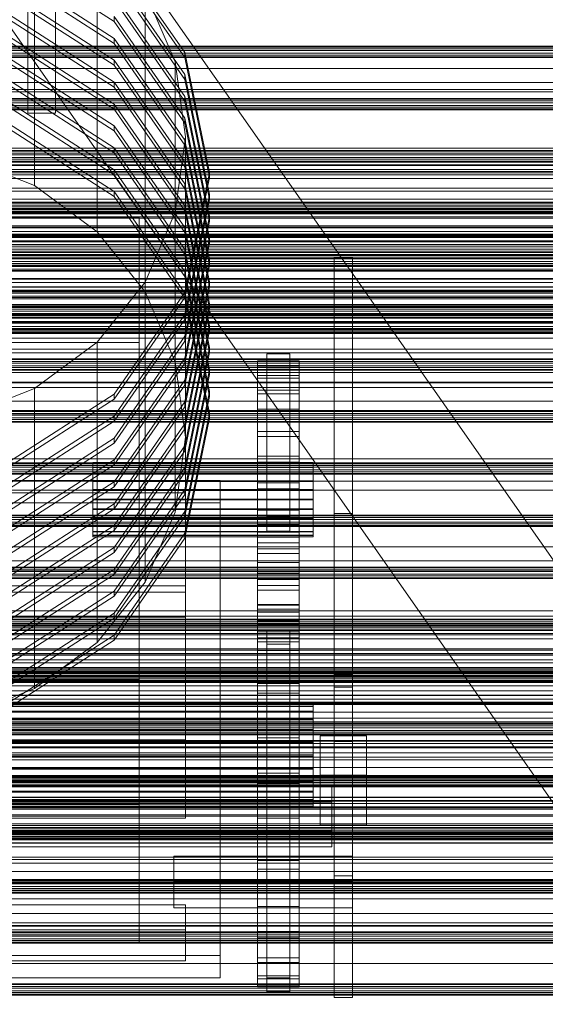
# Model space of a CAD drawing. Header units: millimetres. Extents: x -4738 to 65662, y -68080 to 6847.
# Tile 372 of 656: x 689 to 915, y -33307 to -32883. Entities that reach past the tile are written whole.
import ezdxf

# ---------------------------------------------------------------- set-up
doc = ezdxf.new("R2010")
doc.units = ezdxf.units.MM
for name, color, linetype, lineweight in [('frontal_C01', 7, 'Continuous', 0), ('frontal_C03', 7, 'Continuous', 0), ('frontal_C03-dry', 7, 'Continuous', 0), ('frontal_secador', 7, 'Continuous', 0), ('frontal_tolva', 7, 'Continuous', 0)]:
    doc.layers.add(name, color=color, linetype=linetype, lineweight=lineweight)

msp = doc.modelspace()

# ---------------------------------------------------------------- linework, layer by layer
at = {"layer": 'frontal_C01'}
for p, q in [((695, -32954.254), (695, -32824.838)), ((721.924, -32974.148), (721.924, -32844.733)), ((683.729, -32854.178), (729.278, -32883.486)), ((759.713, -32896.881), (729.278, -32853.019)), ((729.278, -32855.176), (759.713, -32899.038)), ((729.278, -32890.765), (683.729, -32861.458)), ((683.729, -32863.614), (729.278, -32892.922)), ((759.713, -32906.318), (729.278, -32862.456)), ((729.278, -32864.613), (759.713, -32908.475)), ((729.278, -32900.202), (683.729, -32870.894)), ((683.729, -32873.051), (729.278, -32902.359)), ((759.713, -32915.755), (729.278, -32871.892)), ((755.57, -32900.852), (742.583, -32870.66)), ((742.583, -33000.075), (742.583, -32870.66)), ((729.278, -32874.049), (759.713, -32917.911)), ((729.278, -32909.638), (683.729, -32880.331)), ((759.713, -32925.191), (729.278, -32881.329)), ((729.278, -32883.486), (729.278, -32881.329)), ((683.729, -32882.488), (729.278, -32911.795)), ((729.278, -32883.486), (759.713, -32927.348)), ((729.278, -32919.075), (683.729, -32889.767)), ((683.729, -32891.924), (729.278, -32921.232)), ((759.713, -32934.628), (729.278, -32890.765)), ((729.278, -32892.922), (729.278, -32890.765)), ((729.278, -32892.922), (759.713, -32936.785)), ((770.4, -32948.621), (759.713, -32896.881)), ((759.713, -32899.038), (759.713, -32896.881)), ((729.278, -32928.512), (683.729, -32899.204)), ((683.729, -32901.361), (729.278, -32930.668)), ((759.713, -32944.064), (729.278, -32900.202)), ((729.278, -32902.359), (729.278, -32900.202)), ((729.278, -32902.359), (759.713, -32946.221)), ((760, -32933.252), (755.57, -32900.852)), ((755.57, -33030.267), (755.57, -32900.852)), ((759.713, -32899.038), (770.4, -32950.777)), ((770.4, -32958.057), (759.713, -32906.318)), ((759.713, -32908.475), (759.713, -32906.318)), ((729.278, -32937.948), (683.729, -32908.64)), ((683.729, -32910.797), (729.278, -32940.105)), ((759.713, -32953.501), (729.278, -32909.638)), ((729.278, -32911.795), (729.278, -32909.638)), ((759.713, -32908.475), (770.4, -32960.214)), ((729.278, -32911.795), (759.713, -32955.658)), ((729.278, -32947.385), (683.729, -32918.077)), ((759.713, -32962.937), (729.278, -32919.075)), ((729.278, -32921.232), (729.278, -32919.075)), ((770.4, -32967.494), (759.713, -32915.755)), ((759.713, -32917.911), (759.713, -32915.755)), ((759.713, -32917.911), (770.4, -32969.651)), ((683.729, -32920.234), (729.278, -32949.542)), ((729.278, -32921.232), (759.713, -32965.094)), ((729.278, -32956.821), (683.729, -32927.513)), ((770.4, -32976.93), (759.713, -32925.191)), ((759.713, -32927.348), (759.713, -32925.191)), ((759.713, -32927.348), (770.4, -32979.087)), ((683.729, -32929.67), (729.278, -32958.978)), ((759.713, -32972.374), (729.278, -32928.512)), ((729.278, -32930.668), (729.278, -32928.512)), ((729.278, -32930.668), (759.713, -32974.531)), ((755.57, -32965.653), (760, -32933.252)), ((770.4, -32986.367), (759.713, -32934.628)), ((759.713, -32936.785), (759.713, -32934.628)), ((760, -32933.252), (760, -33062.668)), ((759.713, -32981.81), (729.278, -32937.948)), ((729.278, -32940.105), (729.278, -32937.948)), ((729.278, -32940.105), (759.713, -32983.967)), ((759.713, -32936.785), (770.4, -32988.524)), ((663.646, -32941.748), (695, -32954.254)), ((770.4, -32995.803), (759.713, -32944.064)), ((759.713, -32946.221), (759.713, -32944.064)), ((759.713, -32991.247), (729.278, -32947.385)), ((729.278, -32949.542), (729.278, -32947.385)), ((759.713, -32946.221), (770.4, -32997.96)), ((759.713, -33000.36), (770.4, -32948.621)), ((770.4, -32948.621), (770.4, -32950.777)), ((729.278, -32949.542), (759.713, -32993.404)), ((770.4, -32950.777), (759.713, -33002.517)), ((770.4, -33005.24), (759.713, -32953.501)), ((759.713, -32955.658), (759.713, -32953.501)), ((695, -32954.254), (721.924, -32974.148)), ((759.713, -33000.683), (729.278, -32956.821)), ((729.278, -32958.978), (729.278, -32956.821)), ((759.713, -32955.658), (770.4, -33007.397)), ((729.278, -32958.978), (759.713, -33002.84)), ((759.713, -33009.796), (770.4, -32958.057)), ((770.4, -32960.214), (759.713, -33011.953)), ((770.4, -32958.057), (770.4, -32960.214)), ((742.583, -32995.845), (755.57, -32965.653)), ((755.57, -33095.068), (755.57, -32965.653)), ((770.4, -33014.676), (759.713, -32962.937)), ((759.713, -32965.094), (759.713, -32962.937)), ((759.713, -32965.094), (770.4, -33016.833)), ((520, -32967.912), (740, -32967.912)), ((740, -32967.912), (740, -33021.835)), ((740, -32967.912), (740, -33168.209)), ((759.713, -33019.233), (770.4, -32967.494)), ((770.4, -32969.651), (759.713, -33021.39)), ((770.4, -32967.494), (770.4, -32969.651)), ((721.924, -32974.148), (742.583, -33000.075)), ((770.4, -33024.113), (759.713, -32972.374)), ((759.713, -32974.531), (759.713, -32972.374)), ((759.713, -32974.531), (770.4, -33026.27)), ((759.713, -33028.669), (770.4, -32976.93)), ((770.4, -32979.087), (759.713, -33030.826)), ((770.4, -32976.93), (770.4, -32979.087)), ((770.4, -33033.549), (759.713, -32981.81)), ((759.713, -32983.967), (759.713, -32981.81)), ((759.713, -32983.967), (770.4, -33035.706)), ((759.713, -33038.106), (770.4, -32986.367)), ((770.4, -32986.367), (770.4, -32988.524)), ((824, -33193.992), (824, -32985.267)), ((824, -32985.267), (832, -32985.267)), ((824, -32985.267), (824, -33095.638)), ((832, -32985.267), (832, -33193.992)), ((832, -33095.638), (832, -32985.267)), ((770.4, -32988.524), (759.713, -33040.263)), ((770.4, -33042.986), (759.713, -32991.247)), ((759.713, -32993.404), (759.713, -32991.247)), ((721.924, -33021.772), (742.583, -32995.845)), ((742.583, -33125.261), (742.583, -32995.845)), ((759.713, -32993.404), (770.4, -33045.143)), ((759.713, -33047.542), (770.4, -32995.803)), ((770.4, -32995.803), (770.4, -32997.96)), ((729.278, -33044.222), (759.713, -33000.36)), ((742.583, -33000.075), (755.57, -33030.267)), ((770.4, -32997.96), (759.713, -33049.699)), ((759.713, -33002.517), (759.713, -33000.36)), ((759.713, -33002.517), (729.278, -33046.379)), ((770.4, -33052.423), (759.713, -33000.683)), ((759.713, -33002.84), (759.713, -33000.683)), ((759.713, -33002.84), (770.4, -33054.579)), ((759.713, -33056.979), (770.4, -33005.24)), ((770.4, -33007.397), (759.713, -33059.136)), ((770.4, -33005.24), (770.4, -33007.397)), ((729.278, -33053.658), (759.713, -33009.796)), ((759.713, -33011.953), (729.278, -33055.815)), ((759.713, -33011.953), (759.713, -33009.796)), ((759.713, -33066.415), (770.4, -33014.676)), ((770.4, -33016.833), (759.713, -33068.572)), ((770.4, -33014.676), (770.4, -33016.833)), ((729.278, -33063.095), (759.713, -33019.233)), ((759.713, -33021.39), (729.278, -33065.252)), ((759.713, -33021.39), (759.713, -33019.233)), ((740, -33021.835), (520, -33021.835)), ((695, -33041.667), (721.924, -33021.772)), ((721.924, -33151.188), (721.924, -33021.772)), ((740, -33222.132), (740, -33021.835)), ((759.713, -33075.852), (770.4, -33024.113)), ((770.4, -33024.113), (770.4, -33026.27)), ((729.278, -33072.532), (759.713, -33028.669)), ((770.4, -33026.27), (759.713, -33078.009)), ((759.713, -33030.826), (759.713, -33028.669)), ((791, -33031.851), (791, -33029.806)), ((791, -33029.806), (791, -33030.059)), ((791, -33029.806), (809, -33029.806)), ((791, -33030.059), (791, -33032.601)), ((791, -33030.059), (809, -33030.059)), ((795, -33032.771), (795, -33026.785)), ((795, -33026.785), (805, -33026.785)), ((795, -33026.785), (795, -33097.255)), ((805, -33026.785), (805, -33032.771)), ((805, -33097.255), (805, -33026.785)), ((809, -33030.059), (809, -33029.806)), ((809, -33029.806), (809, -33031.851)), ((809, -33032.601), (809, -33030.059)), ((759.713, -33030.826), (729.278, -33074.688)), ((755.57, -33030.267), (760, -33062.668)), ((759.713, -33085.289), (770.4, -33033.549)), ((770.4, -33033.549), (770.4, -33035.706)), ((791, -33036.118), (791, -33031.851)), ((791, -33031.851), (809, -33031.851)), ((791, -33032.601), (791, -33037.335)), ((791, -33032.601), (809, -33032.601)), ((805, -33032.771), (795, -33032.771)), ((795, -33032.771), (795, -33103.24)), ((805, -33032.771), (805, -33103.24)), ((809, -33031.851), (809, -33036.118)), ((809, -33037.335), (809, -33032.601)), ((729.278, -33081.968), (759.713, -33038.106)), ((770.4, -33035.706), (759.713, -33087.445)), ((759.713, -33040.263), (759.713, -33038.106)), ((791, -33042.44), (791, -33036.118)), ((791, -33036.118), (809, -33036.118)), ((791, -33037.335), (791, -33044.079)), ((791, -33037.335), (809, -33037.335)), ((809, -33036.118), (809, -33042.44)), ((809, -33044.079), (809, -33037.335)), ((663.646, -33054.173), (695, -33041.667)), ((695, -33171.082), (695, -33041.667)), ((759.713, -33040.263), (729.278, -33084.125)), ((791, -33050.576), (791, -33042.44)), ((791, -33042.44), (809, -33042.44)), ((809, -33042.44), (809, -33050.576)), ((683.729, -33073.53), (729.278, -33044.222)), ((729.278, -33046.379), (683.729, -33075.687)), ((729.278, -33046.379), (729.278, -33044.222)), ((759.713, -33094.725), (770.4, -33042.986)), ((770.4, -33045.143), (759.713, -33096.882)), ((770.4, -33042.986), (770.4, -33045.143)), ((791, -33044.079), (791, -33052.573)), ((791, -33044.079), (809, -33044.079)), ((809, -33052.573), (809, -33044.079)), ((729.278, -33091.405), (759.713, -33047.542)), ((759.713, -33049.699), (729.278, -33093.562)), ((759.713, -33049.699), (759.713, -33047.542)), ((791, -33060.213), (791, -33050.576)), ((791, -33050.576), (809, -33050.576)), ((809, -33050.576), (809, -33060.213)), ((500, -33053.046), (760, -33053.046)), ((683.729, -33082.966), (729.278, -33053.658)), ((729.278, -33055.815), (729.278, -33053.658)), ((759.713, -33104.162), (770.4, -33052.423)), ((770.4, -33054.579), (759.713, -33106.319)), ((760, -33053.046), (760, -33193.246)), ((760, -33053.046), (760, -33086.75)), ((770.4, -33052.423), (770.4, -33054.579)), ((791, -33052.573), (791, -33062.491)), ((791, -33052.573), (809, -33052.573)), ((809, -33062.491), (809, -33052.573)), ((729.278, -33055.815), (683.729, -33085.123)), ((729.278, -33100.841), (759.713, -33056.979)), ((759.713, -33059.136), (729.278, -33102.998)), ((759.713, -33059.136), (759.713, -33056.979)), ((683.729, -33092.403), (729.278, -33063.095)), ((729.278, -33065.252), (729.278, -33063.095)), ((760, -33062.668), (755.57, -33095.068)), ((791, -33070.98), (791, -33060.213)), ((791, -33060.213), (809, -33060.213)), ((791, -33062.491), (791, -33073.453)), ((791, -33062.491), (809, -33062.491)), ((809, -33060.213), (809, -33070.98)), ((809, -33073.453), (809, -33062.491)), ((729.278, -33065.252), (683.729, -33094.56)), ((729.278, -33110.278), (759.713, -33066.415)), ((759.713, -33068.572), (759.713, -33066.415)), ((683.729, -33101.839), (729.278, -33072.532)), ((759.713, -33068.572), (729.278, -33112.435)), ((729.278, -33074.688), (729.278, -33072.532)), ((791, -33082.464), (791, -33070.98)), ((791, -33070.98), (809, -33070.98)), ((809, -33070.98), (809, -33082.464)), ((729.278, -33074.688), (683.729, -33103.996)), ((720, -33074.222), (720, -33073.63)), ((720, -33073.63), (720, -33074.129)), ((720, -33073.63), (815, -33073.63)), ((720, -33074.129), (720, -33075.684)), ((720, -33074.129), (815, -33074.129)), ((720, -33075.863), (720, -33074.222)), ((720, -33074.222), (815, -33074.222)), ((720, -33075.684), (720, -33078.19)), ((720, -33075.684), (815, -33075.684)), ((720, -33078.443), (720, -33075.863)), ((720, -33075.863), (815, -33075.863)), ((729.278, -33119.714), (759.713, -33075.852)), ((759.713, -33078.009), (759.713, -33075.852)), ((791, -33073.453), (791, -33085.035)), ((809, -33073.453), (791, -33073.453)), ((809, -33085.035), (809, -33073.453)), ((815, -33074.129), (815, -33073.63)), ((815, -33073.63), (815, -33074.222)), ((815, -33075.684), (815, -33074.129)), ((815, -33074.222), (815, -33075.863)), ((815, -33078.19), (815, -33075.684)), ((815, -33075.863), (815, -33078.443)), ((720, -33078.19), (720, -33081.475)), ((720, -33078.19), (815, -33078.19)), ((720, -33081.785), (720, -33078.443)), ((720, -33078.443), (815, -33078.443)), ((759.713, -33078.009), (729.278, -33121.871)), ((815, -33081.475), (815, -33078.19)), ((815, -33078.443), (815, -33081.785)), ((485, -33081.358), (775, -33081.358)), ((683.729, -33111.276), (729.278, -33081.968)), ((729.278, -33084.125), (683.729, -33113.433)), ((720, -33081.475), (720, -33085.316)), ((720, -33081.475), (815, -33081.475)), ((720, -33085.662), (720, -33081.785)), ((720, -33081.785), (815, -33081.785)), ((720, -33085.316), (720, -33089.45)), ((815, -33085.316), (720, -33085.316)), ((729.278, -33084.125), (729.278, -33081.968)), ((729.278, -33129.151), (759.713, -33085.289)), ((759.713, -33087.445), (759.713, -33085.289)), ((775, -33081.358), (775, -33286.265)), ((775, -33081.358), (775, -33090.987)), ((791, -33094.224), (791, -33082.464)), ((791, -33082.464), (809, -33082.464)), ((791, -33085.035), (791, -33096.795)), ((791, -33085.035), (809, -33085.035)), ((809, -33082.464), (809, -33094.224)), ((809, -33096.795), (809, -33085.035)), ((815, -33085.316), (815, -33081.475)), ((815, -33081.785), (815, -33085.662)), ((815, -33089.45), (815, -33085.316)), ((760, -33086.75), (500, -33086.75)), ((720, -33089.809), (720, -33085.662)), ((720, -33085.662), (815, -33085.662)), ((720, -33089.45), (720, -33093.597)), ((720, -33089.45), (815, -33089.45)), ((759.713, -33087.445), (729.278, -33131.308)), ((760, -33226.95), (760, -33086.75)), ((815, -33085.662), (815, -33089.809)), ((815, -33093.597), (815, -33089.45)), ((775, -33090.987), (485, -33090.987)), ((683.729, -33120.712), (729.278, -33091.405)), ((729.278, -33093.562), (683.729, -33122.869)), ((720, -33093.943), (720, -33089.809)), ((720, -33089.809), (815, -33089.809)), ((720, -33093.597), (720, -33097.474)), ((720, -33093.597), (815, -33093.597)), ((729.278, -33093.562), (729.278, -33091.405)), ((775, -33295.895), (775, -33090.987)), ((815, -33089.809), (815, -33093.943)), ((815, -33097.474), (815, -33093.597)), ((720, -33097.784), (720, -33093.943)), ((720, -33093.943), (815, -33093.943)), ((720, -33097.474), (720, -33100.816)), ((720, -33097.474), (815, -33097.474)), ((720, -33101.069), (720, -33097.784)), ((720, -33097.784), (815, -33097.784)), ((729.278, -33138.587), (759.713, -33094.725)), ((759.713, -33096.882), (729.278, -33140.744)), ((755.57, -33095.068), (742.583, -33125.261)), ((759.713, -33096.882), (759.713, -33094.725)), ((791, -33105.806), (791, -33094.224)), ((791, -33094.224), (809, -33094.224)), ((791, -33096.795), (791, -33108.279)), ((791, -33096.795), (809, -33096.795)), ((805, -33097.255), (795, -33097.255)), ((795, -33097.255), (795, -33103.24)), ((805, -33103.24), (805, -33097.255)), ((809, -33094.224), (809, -33105.806)), ((809, -33108.279), (809, -33096.795)), ((815, -33093.943), (815, -33097.784)), ((815, -33100.816), (815, -33097.474)), ((815, -33097.784), (815, -33101.069)), ((832, -33095.638), (824, -33095.638)), ((824, -33095.638), (824, -33304.362)), ((832, -33304.362), (832, -33095.638)), ((683.729, -33130.149), (729.278, -33100.841)), ((720, -33100.816), (720, -33103.395)), ((720, -33100.816), (815, -33100.816)), ((720, -33103.575), (720, -33101.069)), ((720, -33101.069), (815, -33101.069)), ((729.278, -33102.998), (729.278, -33100.841)), ((791, -33103.703), (791, -33100.294)), ((791, -33100.294), (791, -33100.716)), ((791, -33100.294), (809, -33100.294)), ((791, -33100.716), (791, -33104.953)), ((791, -33100.716), (809, -33100.716)), ((809, -33100.716), (809, -33100.294)), ((809, -33100.294), (809, -33103.703)), ((809, -33104.953), (809, -33100.716)), ((815, -33103.395), (815, -33100.816)), ((815, -33101.069), (815, -33103.575)), ((729.278, -33102.998), (683.729, -33132.306)), ((720, -33103.395), (720, -33105.037)), ((720, -33103.395), (815, -33103.395)), ((720, -33105.13), (720, -33103.575)), ((720, -33103.575), (815, -33103.575)), ((720, -33105.037), (720, -33105.628)), ((720, -33105.037), (815, -33105.037)), ((720, -33105.628), (720, -33105.13)), ((720, -33105.13), (815, -33105.13)), ((720, -33105.628), (815, -33105.628)), ((729.278, -33148.024), (759.713, -33104.162)), ((759.713, -33106.319), (729.278, -33150.181)), ((759.713, -33106.319), (759.713, -33104.162)), ((791, -33110.813), (791, -33103.703)), ((791, -33103.703), (809, -33103.703)), ((791, -33104.953), (791, -33112.843)), ((791, -33104.953), (809, -33104.953)), ((791, -33116.768), (791, -33105.806)), ((791, -33105.806), (809, -33105.806)), ((795, -33103.24), (805, -33103.24)), ((809, -33103.703), (809, -33110.813)), ((809, -33112.843), (809, -33104.953)), ((809, -33105.806), (809, -33116.768)), ((815, -33105.037), (815, -33103.395)), ((815, -33103.575), (815, -33105.13)), ((815, -33105.628), (815, -33105.037)), ((815, -33105.13), (815, -33105.628)), ((683.729, -33139.586), (729.278, -33110.278)), ((729.278, -33112.435), (729.278, -33110.278)), ((791, -33108.279), (791, -33119.046)), ((791, -33108.279), (809, -33108.279)), ((791, -33121.351), (791, -33110.813)), ((791, -33110.813), (809, -33110.813)), ((809, -33119.046), (809, -33108.279)), ((809, -33110.813), (809, -33121.351)), ((729.278, -33112.435), (683.729, -33141.742)), ((791, -33112.843), (791, -33124.083)), ((791, -33112.843), (809, -33112.843)), ((809, -33124.083), (809, -33112.843)), ((415, -33116.023), (760, -33116.023)), ((760, -33116.023), (760, -33126.807)), ((760, -33116.023), (760, -33129.504)), ((791, -33126.686), (791, -33116.768)), ((791, -33116.768), (809, -33116.768)), ((791, -33119.046), (791, -33128.683)), ((791, -33119.046), (809, -33119.046)), ((809, -33116.768), (809, -33126.686)), ((809, -33128.683), (809, -33119.046)), ((683.729, -33149.022), (729.278, -33119.714)), ((729.278, -33121.871), (683.729, -33151.179)), ((729.278, -33121.871), (729.278, -33119.714)), ((791, -33134.911), (791, -33121.351)), ((791, -33121.351), (809, -33121.351)), ((809, -33121.351), (809, -33134.911)), ((760, -33126.807), (415, -33126.807)), ((742.583, -33125.261), (721.924, -33151.188)), ((760, -33140.289), (760, -33126.807)), ((791, -33124.083), (791, -33138.24)), ((791, -33124.083), (809, -33124.083)), ((791, -33135.18), (791, -33126.686)), ((791, -33126.686), (809, -33126.686)), ((809, -33138.24), (809, -33124.083)), ((809, -33126.686), (809, -33135.18)), ((760, -33129.504), (415, -33129.504)), ((683.729, -33158.459), (729.278, -33129.151)), ((729.278, -33131.308), (683.729, -33160.616)), ((729.278, -33131.308), (729.278, -33129.151)), ((760, -33140.289), (760, -33129.504)), ((791, -33128.683), (791, -33136.819)), ((791, -33128.683), (809, -33128.683)), ((809, -33136.819), (809, -33128.683)), ((791, -33150.973), (791, -33134.911)), ((791, -33134.911), (809, -33134.911)), ((791, -33141.924), (791, -33135.18)), ((791, -33135.18), (809, -33135.18)), ((809, -33134.911), (809, -33150.973)), ((809, -33135.18), (809, -33141.924)), ((415, -33140.289), (760, -33140.289)), ((683.729, -33167.895), (729.278, -33138.587)), ((729.278, -33140.744), (729.278, -33138.587)), ((791, -33136.819), (791, -33143.141)), ((791, -33136.819), (809, -33136.819)), ((791, -33138.24), (791, -33154.77)), ((791, -33138.24), (809, -33138.24)), ((809, -33143.141), (809, -33136.819)), ((809, -33154.77), (809, -33138.24)), ((729.278, -33140.744), (683.729, -33170.052)), ((791, -33146.658), (791, -33141.924)), ((791, -33141.924), (809, -33141.924)), ((791, -33143.141), (791, -33147.408)), ((791, -33143.141), (809, -33143.141)), ((809, -33141.924), (809, -33146.658)), ((809, -33147.408), (809, -33143.141)), ((683.729, -33177.332), (729.278, -33148.024)), ((729.278, -33150.181), (729.278, -33148.024)), ((791, -33149.2), (791, -33146.658)), ((791, -33146.658), (809, -33146.658)), ((791, -33147.408), (791, -33149.453)), ((791, -33147.408), (809, -33147.408)), ((795, -33151.92), (795, -33145.988)), ((795, -33145.988), (805, -33145.988)), ((795, -33145.988), (795, -33295.908)), ((805, -33145.988), (805, -33151.92)), ((805, -33295.908), (805, -33145.988)), ((809, -33146.658), (809, -33149.2)), ((809, -33149.453), (809, -33147.408)), ((729.278, -33150.181), (683.729, -33179.489)), ((721.924, -33151.188), (695, -33171.082)), ((791, -33149.453), (791, -33149.2)), ((791, -33149.2), (809, -33149.2)), ((791, -33149.453), (809, -33149.453)), ((791, -33168.918), (791, -33150.973)), ((791, -33150.973), (809, -33150.973)), ((805, -33151.92), (795, -33151.92)), ((795, -33151.92), (795, -33301.84)), ((805, -33151.92), (805, -33301.84)), ((809, -33149.2), (809, -33149.453)), ((809, -33150.973), (809, -33168.918)), ((791, -33154.77), (791, -33173.038)), ((791, -33154.77), (809, -33154.77)), ((809, -33173.038), (809, -33154.77)), ((824, -33170.518), (824, -33165.126)), ((824, -33165.126), (832, -33165.126)), ((824, -33251.793), (824, -33165.126)), ((832, -33165.126), (832, -33170.518)), ((832, -33165.126), (832, -33251.793)), ((520, -33167.246), (740, -33167.246)), ((740, -33168.209), (520, -33168.209)), ((740, -33167.246), (740, -33221.169)), ((740, -33167.246), (740, -33226.95)), ((740, -33222.132), (740, -33168.209)), ((791, -33188.058), (791, -33168.918)), ((791, -33168.918), (809, -33168.918)), ((809, -33168.918), (809, -33188.058)), ((695, -33171.082), (663.646, -33183.588)), ((791, -33173.038), (791, -33192.343)), ((809, -33173.038), (791, -33173.038)), ((809, -33192.343), (809, -33173.038)), ((832, -33170.518), (824, -33170.518)), ((824, -33170.518), (824, -33257.186)), ((832, -33257.186), (832, -33170.518)), ((540.5, -33178.001), (815, -33178.001)), ((540.5, -33178.687), (815, -33178.687)), ((815, -33178.687), (815, -33178.001)), ((815, -33178.001), (815, -33178.815)), ((815, -33180.825), (815, -33178.687)), ((540.5, -33178.815), (815, -33178.815)), ((540.5, -33180.825), (815, -33180.825)), ((540.5, -33181.072), (815, -33181.072)), ((815, -33178.815), (815, -33181.072)), ((815, -33184.27), (815, -33180.825)), ((815, -33181.072), (815, -33184.619)), ((540.5, -33184.27), (815, -33184.27)), ((540.5, -33184.619), (815, -33184.619)), ((815, -33188.787), (815, -33184.27)), ((815, -33184.619), (815, -33189.214)), ((540.5, -33188.787), (815, -33188.787)), ((540.5, -33189.214), (815, -33189.214)), ((791, -33207.657), (791, -33188.058)), ((791, -33188.058), (809, -33188.058)), ((809, -33188.058), (809, -33207.657)), ((815, -33194.068), (815, -33188.787)), ((815, -33189.214), (815, -33194.544)), ((760, -33193.246), (500, -33193.246)), ((815, -33194.068), (540.5, -33194.068)), ((540.5, -33194.544), (815, -33194.544)), ((760, -33226.95), (760, -33193.246)), ((791, -33192.343), (791, -33211.942)), ((791, -33192.343), (809, -33192.343)), ((809, -33211.942), (809, -33192.343)), ((815, -33199.754), (815, -33194.068)), ((815, -33194.544), (815, -33200.246)), ((818, -33191.554), (838, -33191.554)), ((818, -33208.446), (818, -33191.554)), ((818, -33191.554), (818, -33213.163)), ((832, -33193.992), (824, -33193.992)), ((824, -33193.992), (824, -33304.362)), ((832, -33193.992), (832, -33304.362)), ((838, -33191.554), (838, -33208.446)), ((838, -33213.163), (838, -33191.554)), ((540.5, -33199.754), (815, -33199.754)), ((815, -33205.456), (815, -33199.754)), ((540.5, -33200.246), (815, -33200.246)), ((815, -33200.246), (815, -33205.932)), ((540.5, -33205.456), (815, -33205.456)), ((540.5, -33205.932), (815, -33205.932)), ((791, -33226.962), (791, -33207.657)), ((791, -33207.657), (809, -33207.657)), ((809, -33207.657), (809, -33226.962)), ((815, -33210.786), (815, -33205.456)), ((815, -33205.932), (815, -33211.213)), ((838, -33208.446), (818, -33208.446)), ((818, -33230.055), (818, -33208.446)), ((838, -33230.055), (838, -33208.446)), ((540.5, -33210.786), (815, -33210.786)), ((540.5, -33211.213), (815, -33211.213)), ((791, -33211.942), (791, -33231.082)), ((791, -33211.942), (809, -33211.942)), ((809, -33231.082), (809, -33211.942)), ((815, -33215.381), (815, -33210.786)), ((815, -33211.213), (815, -33215.73)), ((420, -33213.29), (823, -33213.29)), ((540.5, -33215.381), (815, -33215.381)), ((540.5, -33215.73), (815, -33215.73)), ((815, -33218.928), (815, -33215.381)), ((815, -33215.73), (815, -33219.175)), ((818, -33213.163), (818, -33230.055)), ((838, -33213.163), (818, -33213.163)), ((823, -33213.29), (823, -33220.03)), ((823, -33213.29), (823, -33232.549)), ((838, -33230.055), (838, -33213.163)), ((823, -33220.03), (420, -33220.03)), ((740, -33221.169), (520, -33221.169)), ((540.5, -33218.928), (815, -33218.928)), ((540.5, -33219.175), (815, -33219.175)), ((540.5, -33221.185), (815, -33221.185)), ((740, -33280.873), (740, -33221.169)), ((815, -33221.185), (815, -33218.928)), ((815, -33219.175), (815, -33221.313)), ((815, -33221.999), (815, -33221.185)), ((823, -33239.289), (823, -33220.03)), ((520, -33222.132), (740, -33222.132)), ((540.5, -33221.313), (815, -33221.313)), ((540.5, -33221.999), (815, -33221.999)), ((815, -33221.313), (815, -33221.999)), ((500, -33226.95), (760, -33226.95)), ((740, -33226.95), (520, -33226.95)), ((740, -33280.873), (740, -33226.95)), ((791, -33245.23), (791, -33226.962)), ((791, -33226.962), (809, -33226.962)), ((809, -33226.962), (809, -33245.23)), ((823, -33232.549), (420, -33232.549)), ((791, -33231.082), (791, -33249.027)), ((791, -33231.082), (809, -33231.082)), ((809, -33249.027), (809, -33231.082)), ((818, -33230.055), (838, -33230.055)), ((823, -33239.289), (823, -33232.549)), ((420, -33239.289), (823, -33239.289)), ((755, -33254.104), (755, -33243.319)), ((755, -33243.319), (832, -33243.319)), ((755, -33254.875), (755, -33243.319)), ((791, -33261.76), (791, -33245.23)), ((791, -33245.23), (809, -33245.23)), ((809, -33245.23), (809, -33261.76)), ((832, -33243.319), (832, -33254.104)), ((832, -33243.319), (832, -33254.875)), ((791, -33249.027), (791, -33265.089)), ((791, -33249.027), (809, -33249.027)), ((809, -33265.089), (809, -33249.027)), ((832, -33254.104), (755, -33254.104)), ((755, -33254.104), (755, -33265.659)), ((832, -33254.875), (755, -33254.875)), ((755, -33254.875), (755, -33265.659)), ((832, -33251.793), (824, -33251.793)), ((824, -33251.793), (824, -33257.186)), ((832, -33257.186), (832, -33251.793)), ((832, -33265.659), (832, -33254.104)), ((832, -33265.659), (832, -33254.875)), ((824, -33257.186), (832, -33257.186)), ((791, -33275.917), (791, -33261.76)), ((791, -33261.76), (809, -33261.76)), ((809, -33261.76), (809, -33275.917)), ((415, -33264.311), (760, -33264.311)), ((755, -33265.659), (832, -33265.659)), ((760, -33264.311), (760, -33275.096)), ((760, -33264.311), (760, -33277.793)), ((791, -33265.089), (791, -33278.649)), ((791, -33265.089), (809, -33265.089)), ((809, -33278.649), (809, -33265.089)), ((760, -33275.096), (415, -33275.096)), ((760, -33288.578), (760, -33275.096)), ((791, -33287.157), (791, -33275.917)), ((791, -33275.917), (809, -33275.917)), ((809, -33275.917), (809, -33287.157)), ((760, -33277.793), (415, -33277.793)), ((760, -33288.578), (760, -33277.793)), ((791, -33278.649), (791, -33289.187)), ((791, -33278.649), (809, -33278.649)), ((809, -33289.187), (809, -33278.649)), ((520, -33280.873), (740, -33280.873)), ((415, -33288.578), (760, -33288.578)), ((775, -33286.265), (485, -33286.265)), ((775, -33295.895), (775, -33286.265)), ((791, -33295.047), (791, -33287.157)), ((791, -33287.157), (809, -33287.157)), ((809, -33287.157), (809, -33295.047)), ((791, -33289.187), (791, -33296.297)), ((791, -33289.187), (809, -33289.187)), ((809, -33296.297), (809, -33289.187)), ((485, -33295.895), (775, -33295.895)), ((791, -33299.284), (791, -33295.047)), ((791, -33295.047), (809, -33295.047)), ((791, -33296.297), (791, -33299.706)), ((791, -33296.297), (809, -33296.297)), ((805, -33295.908), (795, -33295.908)), ((795, -33295.908), (795, -33301.84)), ((805, -33301.84), (805, -33295.908)), ((809, -33295.047), (809, -33299.284)), ((809, -33299.706), (809, -33296.297)), ((791, -33299.706), (791, -33299.284)), ((791, -33299.284), (809, -33299.284)), ((791, -33299.706), (809, -33299.706)), ((795, -33301.84), (805, -33301.84)), ((809, -33299.284), (809, -33299.706)), ((824, -33304.362), (832, -33304.362))]:
    msp.add_line(p, q, dxfattribs=at)
at = {"layer": 'frontal_C03'}
for p, q in [((1250, -32894.186), (-1250, -32894.186)), ((1250, -32894.503), (-1250, -32894.503)), ((1250, -32895.297), (-1250, -32895.297)), ((-1250, -32896.061), (1250, -32896.061)), ((1250, -32897.184), (-1250, -32897.184)), ((1250, -32897.948), (-1250, -32897.948)), ((1250, -32898.742), (-1250, -32898.742)), ((1250, -32899.058), (-1250, -32899.058)), ((1250, -32916.644), (-1250, -32916.644)), ((1250, -32916.96), (-1250, -32916.96)), ((1250, -32917.754), (-1250, -32917.754)), ((-1250, -32918.518), (1250, -32918.518)), ((1250, -32919.641), (-1250, -32919.641)), ((1250, -32920.405), (-1250, -32920.405)), ((1250, -32921.199), (-1250, -32921.199)), ((1250, -32921.516), (-1250, -32921.516)), ((1250, -32939.101), (-1250, -32939.101)), ((1250, -32939.418), (-1250, -32939.418)), ((1250, -32940.212), (-1250, -32940.212)), ((-1250, -32940.976), (1250, -32940.976)), ((1250, -32942.099), (-1250, -32942.099)), ((1250, -32942.863), (-1250, -32942.863)), ((1250, -32943.657), (-1250, -32943.657)), ((1250, -32943.974), (-1250, -32943.974)), ((1250, -32945.245), (-1250, -32945.245)), ((1250, -32945.539), (-1250, -32945.539)), ((1250, -32948.704), (-1250, -32948.704)), ((1250, -32949.542), (-1250, -32949.542)), ((1250, -32955.391), (-1250, -32955.391)), ((1250, -32956.644), (-1250, -32956.644)), ((1496, -32960.038), (-1496, -32960.038)), ((1496, -32960.156), (-1496, -32960.156)), ((1496, -32961.422), (-1496, -32961.422)), ((1496, -32961.757), (-1496, -32961.757)), ((1250, -32961.559), (-1250, -32961.559)), ((1250, -32961.875), (-1250, -32961.875)), ((1496, -32964.096), (-1496, -32964.096)), ((1496, -32964.598), (-1496, -32964.598)), ((1250, -32962.669), (-1250, -32962.669)), ((-1250, -32963.434), (1250, -32963.434)), ((-1250, -32964.286), (1250, -32964.286)), ((1250, -32964.556), (-1250, -32964.556)), ((1250, -32965.321), (-1250, -32965.321)), ((1250, -32965.765), (-1250, -32965.765)), ((1250, -32966.115), (-1250, -32966.115)), ((1250, -32966.431), (-1250, -32966.431)), ((-1496, -32967.655), (1496, -32967.655)), ((1496, -32968.246), (-1496, -32968.246)), ((1496, -32971.555), (-1496, -32971.555)), ((1496, -32972.146), (-1496, -32972.146)), ((1250, -32974.036), (-1250, -32974.036)), ((1496, -32975.203), (-1496, -32975.203)), ((1496, -32975.704), (-1496, -32975.704)), ((1496, -32978.044), (-1496, -32978.044)), ((1496, -32978.379), (-1496, -32978.379)), ((1250, -32975.515), (-1250, -32975.515)), ((1250, -32976.203), (-1250, -32976.203)), ((1250, -32976.579), (-1250, -32976.579)), ((1496, -32979.645), (-1496, -32979.645)), ((1496, -32979.763), (-1496, -32979.763)), ((1250, -32980.631), (-1250, -32980.631)), ((1250, -32981.703), (-1250, -32981.703)), ((1250, -32983.156), (-1250, -32983.156)), ((1250, -32984.017), (-1250, -32984.017)), ((1250, -32984.333), (-1250, -32984.333)), ((1250, -32984.41), (-1250, -32984.41)), ((1250, -32985.127), (-1250, -32985.127)), ((-1250, -32985.891), (1250, -32985.891)), ((1250, -32987.014), (-1250, -32987.014)), ((1250, -32987.778), (-1250, -32987.778)), ((1250, -32988.572), (-1250, -32988.572)), ((1250, -32988.889), (-1250, -32988.889)), ((1250, -32989.189), (-1250, -32989.189)), ((1250, -32990.259), (-1250, -32990.259)), ((1250, -32990.794), (-1250, -32990.794)), ((1250, -32991.096), (-1250, -32991.096)), ((1250, -32994.262), (-1250, -32994.262)), ((1250, -32994.556), (-1250, -32994.556)), ((1496, -32997.899), (-1496, -32997.899)), ((1496, -32998.017), (-1496, -32998.017)), ((1496, -32999.283), (-1496, -32999.283)), ((1496, -32999.618), (-1496, -32999.618)), ((1496, -33001.958), (-1496, -33001.958)), ((1496, -33002.459), (-1496, -33002.459)), ((-1250, -33000.575), (1250, -33000.575)), ((1250, -33002.468), (-1250, -33002.468)), ((-1496, -33005.516), (1496, -33005.516)), ((1496, -33006.107), (-1496, -33006.107)), ((1250, -33006.474), (-1250, -33006.474)), ((1250, -33006.791), (-1250, -33006.791)), ((1250, -33007.585), (-1250, -33007.585)), ((-1250, -33008.349), (1250, -33008.349)), ((1496, -33009.416), (-1496, -33009.416)), ((1496, -33010.007), (-1496, -33010.007)), ((1496, -33013.064), (-1496, -33013.064)), ((1250, -33009.472), (-1250, -33009.472)), ((1250, -33010.236), (-1250, -33010.236)), ((1250, -33011.03), (-1250, -33011.03)), ((1250, -33011.346), (-1250, -33011.346)), ((1250, -33013.055), (-1250, -33013.055)), ((1496, -33013.566), (-1496, -33013.566)), ((1496, -33015.905), (-1496, -33015.905)), ((1496, -33016.24), (-1496, -33016.24)), ((1250, -33014.948), (-1250, -33014.948)), ((1496, -33017.506), (-1496, -33017.506)), ((1496, -33017.624), (-1496, -33017.624)), ((1250, -33024.73), (-1250, -33024.73)), ((1250, -33026.334), (-1250, -33026.334)), ((1250, -33028.932), (-1250, -33028.932)), ((1250, -33029.248), (-1250, -33029.248)), ((1250, -33030.042), (-1250, -33030.042)), ((-1250, -33030.806), (1250, -33030.806)), ((1250, -33031.929), (-1250, -33031.929)), ((1250, -33032.694), (-1250, -33032.694)), ((1250, -33033.488), (-1250, -33033.488)), ((1250, -33033.804), (-1250, -33033.804)), ((1250, -33033.821), (-1250, -33033.821)), ((1250, -33034.893), (-1250, -33034.893)), ((1250, -33038.944), (-1250, -33038.944)), ((1250, -33039.321), (-1250, -33039.321)), ((1250, -33051.389), (-1250, -33051.389)), ((1250, -33051.706), (-1250, -33051.706)), ((1250, -33052.5), (-1250, -33052.5)), ((-1250, -33053.264), (1250, -33053.264)), ((1250, -33054.387), (-1250, -33054.387)), ((1250, -33055.151), (-1250, -33055.151)), ((1250, -33055.945), (-1250, -33055.945)), ((1250, -33056.262), (-1250, -33056.262)), ((1250, -33073.847), (-1250, -33073.847)), ((1250, -33074.164), (-1250, -33074.164)), ((1250, -33074.958), (-1250, -33074.958)), ((-1250, -33075.722), (1250, -33075.722)), ((1250, -33076.845), (-1250, -33076.845)), ((1250, -33077.609), (-1250, -33077.609)), ((1250, -33078.403), (-1250, -33078.403)), ((1250, -33078.719), (-1250, -33078.719)), ((1250, -33096.305), (-1250, -33096.305)), ((1250, -33096.621), (-1250, -33096.621)), ((1250, -33097.415), (-1250, -33097.415)), ((-1250, -33098.179), (1250, -33098.179)), ((1250, -33099.302), (-1250, -33099.302)), ((1250, -33100.066), (-1250, -33100.066)), ((1250, -33100.86), (-1250, -33100.86)), ((1250, -33101.177), (-1250, -33101.177)), ((1250, -33118.762), (-1250, -33118.762)), ((1250, -33119.079), (-1250, -33119.079)), ((1250, -33119.873), (-1250, -33119.873)), ((-1250, -33120.637), (1250, -33120.637)), ((1250, -33121.76), (-1250, -33121.76)), ((1250, -33122.524), (-1250, -33122.524)), ((1250, -33123.318), (-1250, -33123.318)), ((1250, -33123.635), (-1250, -33123.635)), ((1250, -33141.22), (-1250, -33141.22)), ((1250, -33141.536), (-1250, -33141.536)), ((1250, -33142.33), (-1250, -33142.33)), ((-1250, -33143.095), (1250, -33143.095)), ((1250, -33144.217), (-1250, -33144.217)), ((1250, -33144.982), (-1250, -33144.982)), ((1250, -33145.776), (-1250, -33145.776)), ((1250, -33146.092), (-1250, -33146.092)), ((1250, -33163.678), (-1250, -33163.678)), ((1250, -33163.994), (-1250, -33163.994)), ((1250, -33164.788), (-1250, -33164.788)), ((-1250, -33165.552), (1250, -33165.552)), ((1250, -33166.675), (-1250, -33166.675)), ((1250, -33167.439), (-1250, -33167.439)), ((1250, -33168.233), (-1250, -33168.233)), ((1250, -33168.55), (-1250, -33168.55)), ((1250, -33186.135), (-1250, -33186.135)), ((1250, -33186.452), (-1250, -33186.452)), ((1250, -33187.246), (-1250, -33187.246)), ((-1250, -33188.01), (1250, -33188.01)), ((1250, -33189.133), (-1250, -33189.133)), ((1250, -33189.897), (-1250, -33189.897)), ((1250, -33190.691), (-1250, -33190.691)), ((1250, -33191.007), (-1250, -33191.007)), ((1250, -33196.287), (-1250, -33196.287)), ((1250, -33196.664), (-1250, -33196.664)), ((1250, -33200.715), (-1250, -33200.715)), ((1250, -33201.788), (-1250, -33201.788)), ((1250, -33208.593), (-1250, -33208.593)), ((1250, -33208.909), (-1250, -33208.909)), ((1250, -33209.274), (-1250, -33209.274)), ((1250, -33209.703), (-1250, -33209.703)), ((-1250, -33210.467), (1250, -33210.467)), ((1250, -33210.879), (-1250, -33210.879)), ((1250, -33211.59), (-1250, -33211.59)), ((1250, -33212.355), (-1250, -33212.355)), ((1250, -33213.149), (-1250, -33213.149)), ((1250, -33213.465), (-1250, -33213.465)), ((1496, -33217.984), (-1496, -33217.984)), ((1496, -33218.102), (-1496, -33218.102)), ((1496, -33219.368), (-1496, -33219.368)), ((1496, -33219.703), (-1496, -33219.703)), ((-1250, -33220.66), (1250, -33220.66)), ((1496, -33222.043), (-1496, -33222.043)), ((1496, -33222.544), (-1496, -33222.544)), ((1250, -33222.553), (-1250, -33222.553)), ((-1496, -33225.601), (1496, -33225.601)), ((1496, -33226.192), (-1496, -33226.192)), ((1496, -33229.501), (-1496, -33229.501)), ((1496, -33230.092), (-1496, -33230.092)), ((1496, -33233.149), (-1496, -33233.149)), ((1496, -33233.65), (-1496, -33233.65)), ((1250, -33231.05), (-1250, -33231.05)), ((1250, -33231.367), (-1250, -33231.367)), ((1250, -33232.161), (-1250, -33232.161)), ((-1250, -33232.925), (1250, -33232.925)), ((1250, -33233.14), (-1250, -33233.14)), ((1496, -33235.99), (-1496, -33235.99)), ((1496, -33236.325), (-1496, -33236.325)), ((1496, -33237.591), (-1496, -33237.591)), ((1496, -33237.709), (-1496, -33237.709)), ((1250, -33234.048), (-1250, -33234.048)), ((1250, -33234.812), (-1250, -33234.812)), ((1250, -33235.033), (-1250, -33235.033)), ((1250, -33235.606), (-1250, -33235.606)), ((1250, -33235.923), (-1250, -33235.923)), ((1250, -33244.814), (-1250, -33244.814)), ((1250, -33246.419), (-1250, -33246.419)), ((1250, -33253.508), (-1250, -33253.508)), ((1250, -33253.825), (-1250, -33253.825)), ((1250, -33253.905), (-1250, -33253.905)), ((1250, -33254.619), (-1250, -33254.619)), ((1250, -33254.977), (-1250, -33254.977)), ((-1250, -33255.383), (1250, -33255.383)), ((1250, -33256.506), (-1250, -33256.506)), ((1250, -33257.27), (-1250, -33257.27)), ((1250, -33258.064), (-1250, -33258.064)), ((1250, -33258.38), (-1250, -33258.38)), ((1250, -33259.029), (-1250, -33259.029)), ((1250, -33259.406), (-1250, -33259.406)), ((1250, -33275.966), (-1250, -33275.966)), ((1250, -33276.282), (-1250, -33276.282)), ((1250, -33277.076), (-1250, -33277.076)), ((-1250, -33277.84), (1250, -33277.84)), ((1250, -33278.963), (-1250, -33278.963)), ((1250, -33279.727), (-1250, -33279.727)), ((1250, -33280.521), (-1250, -33280.521)), ((1250, -33280.838), (-1250, -33280.838)), ((1250, -33298.423), (-1250, -33298.423)), ((1250, -33298.74), (-1250, -33298.74)), ((1250, -33299.534), (-1250, -33299.534)), ((-1250, -33300.298), (1250, -33300.298)), ((1250, -33301.421), (-1250, -33301.421)), ((1250, -33302.185), (-1250, -33302.185)), ((1250, -33302.979), (-1250, -33302.979)), ((1250, -33303.296), (-1250, -33303.296))]:
    msp.add_line(p, q, dxfattribs=at)
at = {"layer": 'frontal_C03-dry'}
for p, q in [((-1250, -32903.75), (1250, -32903.75)), ((1250, -32909.75), (-1250, -32909.75)), ((1290, -32912.875), (-1290, -32912.875)), ((1250, -32913.75), (-1250, -32913.75)), ((-1290, -32916.875), (1290, -32916.875)), ((-1250, -32938.125), (1250, -32938.125)), ((1250, -32944.125), (-1250, -32944.125)), ((1290, -32947.25), (-1290, -32947.25)), ((1250, -32948.125), (-1250, -32948.125)), ((-1290, -32951.25), (1290, -32951.25)), ((-1250, -32972.5), (1250, -32972.5)), ((1250, -32978.5), (-1250, -32978.5)), ((1290, -32981.625), (-1290, -32981.625)), ((1250, -32982.5), (-1250, -32982.5)), ((-1290, -32985.625), (1290, -32985.625)), ((-1250, -33006.875), (1250, -33006.875)), ((1250, -33012.875), (-1250, -33012.875)), ((1290, -33016), (-1290, -33016)), ((1250, -33016.875), (-1250, -33016.875)), ((-1290, -33020), (1290, -33020)), ((-1250, -33041.25), (1250, -33041.25)), ((1250, -33047.25), (-1250, -33047.25)), ((1250, -33051.25), (-1250, -33051.25)), ((-1250, -33075.625), (1250, -33075.625)), ((1250, -33081.625), (-1250, -33081.625)), ((1250, -33085.625), (-1250, -33085.625)), ((-1250, -33110), (1250, -33110)), ((1250, -33116), (-1250, -33116)), ((1250, -33120), (-1250, -33120))]:
    msp.add_line(p, q, dxfattribs=at)
at = {"layer": 'frontal_secador'}
for p, q in [((1300, -32996), (-1300, -32996)), ((-1400, -33000), (1400, -33000)), ((-1380, -33000), (1380, -33000)), ((-1300, -33000), (1300, -33000)), ((-1380, -33003), (1380, -33003)), ((-1300, -33016), (1300, -33016)), ((-1265, -33015), (1265, -33015)), ((1300, -33020), (-1300, -33020)), ((-1265, -33018), (1265, -33018)), ((-1265, -33072), (1265, -33072)), ((-1400, -33075), (1400, -33075)), ((-1265, -33075), (1265, -33075)), ((1250, -33137.611), (-1250, -33137.611)), ((1250, -33139.918), (-1250, -33139.918)), ((-1250, -33143.65), (1250, -33143.65)), ((1250, -33144), (-1250, -33144)), ((1250, -33147.382), (-1250, -33147.382)), ((-1250, -33148), (1250, -33148)), ((1250, -33149.689), (-1250, -33149.689)), ((1250, -33154), (-1250, -33154)), ((1250, -33154.545), (-1250, -33154.545)), ((1250, -33156), (-1250, -33156)), ((1250, -33156.144), (-1250, -33156.144)), ((1250, -33156.709), (-1250, -33156.709)), ((1250, -33158.686), (-1250, -33158.686)), ((1250, -33160), (-1250, -33160)), ((1320, -33162), (-1320, -33162)), ((1320, -33162.273), (-1320, -33162.273)), ((1320, -33163.072), (-1320, -33163.072)), ((1320, -33164.343), (-1320, -33164.343)), ((1320, -33166), (-1320, -33166)), ((1250, -33162), (-1250, -33162)), ((1250, -33164.651), (-1250, -33164.651)), ((1250, -33165.859), (-1250, -33165.859)), ((-1250, -33166), (1250, -33166)), ((1320, -33167.929), (-1320, -33167.929)), ((-1320, -33170), (1320, -33170)), ((-1250, -33170), (1250, -33170)), ((1320, -33172.071), (-1320, -33172.071)), ((1320, -33174), (-1320, -33174)), ((1250, -33174.141), (-1250, -33174.141)), ((1320, -33175.657), (-1320, -33175.657)), ((1320, -33176.928), (-1320, -33176.928)), ((1320, -33177.727), (-1320, -33177.727)), ((1320, -33178), (-1320, -33178)), ((1250, -33177.285), (-1250, -33177.285)), ((1250, -33178), (-1250, -33178)), ((1250, -33181.314), (-1250, -33181.314)), ((1250, -33183.856), (-1250, -33183.856)), ((1250, -33185.455), (-1250, -33185.455)), ((1250, -33186), (-1250, -33186)), ((1360, -33193.5), (-1360, -33193.5)), ((1360, -33194.863), (-1360, -33194.863)), ((1250, -33193.75), (-1250, -33193.75)), ((1360, -33198.859), (-1360, -33198.859)), ((1360, -33205.216), (-1360, -33205.216)), ((1360, -33213.5), (-1360, -33213.5)), ((1250, -33212.924), (-1250, -33212.924)), ((1360, -33223.147), (-1360, -33223.147)), ((-1360, -33233.5), (1360, -33233.5)), ((-1250, -33233.5), (1250, -33233.5)), ((1360, -33243.853), (-1360, -33243.853)), ((-1400, -33250), (1400, -33250)), ((-1250, -33250), (1250, -33250)), ((1360, -33253.5), (-1360, -33253.5)), ((1250, -33254.076), (-1250, -33254.076)), ((-1250, -33255), (1250, -33255)), ((1360, -33261.784), (-1360, -33261.784)), ((1360, -33268.141), (-1360, -33268.141)), ((1360, -33272.137), (-1360, -33272.137)), ((1360, -33273.5), (-1360, -33273.5)), ((1250, -33273.25), (-1250, -33273.25)), ((1250, -33289.715), (-1250, -33289.715)), ((1250, -33302.349), (-1250, -33302.349))]:
    msp.add_line(p, q, dxfattribs=at)
at = {"layer": 'frontal_tolva'}
for p, q in [((692, -32923), (692, -32783)), ((704, -32923), (704, -32783)), ((1769.584, -34332.806), (722.584, -32835.806)), ((1720.416, -34367.194), (673.416, -32870.194)), ((692, -32923), (704, -32923))]:
    msp.add_line(p, q, dxfattribs=at)

doc.saveas('drawing.dxf')
